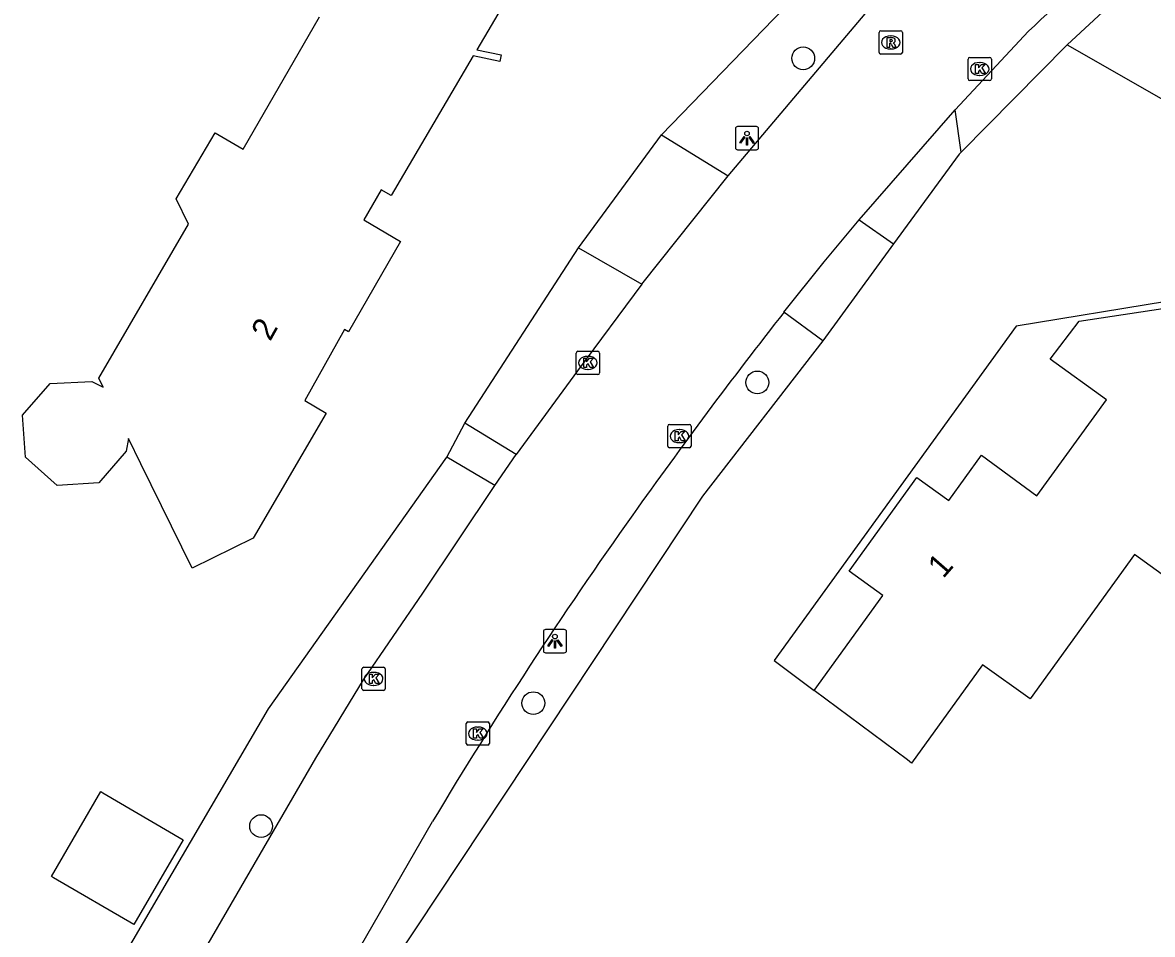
# Model space of a CAD drawing. Extents: x 157321 to 158827, y 386650 to 388532.
# Drawn here: x 158426.6 to 158475.18, y 387171.85 to 387211.05 of the extents above; entities that cross this region are included whole.
import ezdxf

# ---------------------------------------------------------------- set-up
doc = ezdxf.new("R2010")
doc.units = 0
for name, color, linetype in [('IMGEO_Berm_groen', 7, 'Continuous'), ('IMGEO_Boom', 7, 'Continuous'), ('IMGEO_Kolk', 7, 'Continuous'), ('IMGEO_Lichtpunt', 7, 'Continuous'), ('IMGEO_Pand', 7, 'Continuous'), ('IMGEO_Pand_nummerreeks', 7, 'Continuous'), ('IMGEO_Pand_overbouw', 7, 'Continuous'), ('IMGEO_Rijbaan_lokaal_gesloten', 7, 'Continuous'), ('IMGEO_Rioolput', 7, 'Continuous'), ('IMGEO_Voetpad_open', 7, 'Continuous')]:
    doc.layers.add(name, color=color, linetype=linetype)

msp = doc.modelspace()

# ---------------------------------------------------------------- linework, layer by layer
at = {"layer": 'IMGEO_Berm_groen'}
for points in [[(158454.067, 387206.217), (158461.527, 387213.927)], [(158471.519, 387210.09), (158478.966, 387205.829), (158476.406, 387209.233)], [(158466.951, 387205.475), (158466.868, 387205.392), (158464.053, 387201.532)], [(158445.62, 387193.82), (158450.501, 387201.364)], [(158461.003, 387197.37), (158455.829, 387190.685), (158441.629, 387169.283)], [(158428.446, 387166.623), (158437.164, 387181.544), (158441.038, 387187.009), (158444.835, 387192.366)]]:
    msp.add_lwpolyline(points, dxfattribs=at)
at = {"layer": 'IMGEO_Boom'}
for centre in [(158460.165, 387209.512), (158458.191, 387195.578), (158448.558, 387181.791), (158436.852, 387176.504)]:
    msp.add_circle(centre, 0.489, dxfattribs=at)
at = {"layer": 'IMGEO_Kolk'}
for p, q in [((158467.255, 387208.627), (158467.255, 387209.479)), ((158467.33, 387209.553), (158468.182, 387209.553)), ((158467.743, 387209.333), (158467.768, 387209.333)), ((158468.256, 387209.479), (158468.256, 387208.627)), ((158467.766, 387208.773), (158467.741, 387208.773)), ((158468.182, 387208.553), (158467.33, 387208.553)), ((158450.404, 387195.991), (158450.404, 387196.843)), ((158450.479, 387196.917), (158451.331, 387196.917)), ((158450.892, 387196.697), (158450.917, 387196.697)), ((158451.405, 387196.843), (158451.405, 387195.991)), ((158450.915, 387196.137), (158450.89, 387196.137)), ((158451.331, 387195.917), (158450.479, 387195.917)), ((158454.341, 387192.845), (158454.341, 387193.697)), ((158454.416, 387193.771), (158455.268, 387193.771)), ((158455.342, 387193.697), (158455.342, 387192.845)), ((158454.829, 387193.551), (158454.854, 387193.551)), ((158455.268, 387192.771), (158454.416, 387192.771)), ((158454.852, 387192.991), (158454.827, 387192.991)), ((158441.191, 387182.409), (158441.191, 387183.261)), ((158441.266, 387183.335), (158442.118, 387183.335)), ((158441.679, 387183.115), (158441.704, 387183.115)), ((158442.192, 387183.261), (158442.192, 387182.409)), ((158441.702, 387182.555), (158441.677, 387182.555)), ((158442.118, 387182.335), (158441.266, 387182.335)), ((158445.67, 387180.059), (158445.67, 387180.911)), ((158445.745, 387180.985), (158446.597, 387180.985)), ((158446.158, 387180.765), (158446.183, 387180.765)), ((158446.671, 387180.911), (158446.671, 387180.059)), ((158446.181, 387180.205), (158446.156, 387180.205)), ((158446.597, 387179.985), (158445.745, 387179.985))]:
    msp.add_line(p, q, dxfattribs=at)
for points in [[(158467.255, 387208.627), (158467.255, 387209.479)], [(158467.33, 387209.553), (158468.182, 387209.553)], [(158467.576, 387209.253), (158467.699, 387209.253), (158467.699, 387209.102), (158467.829, 387209.253), (158467.993, 387209.253), (158467.847, 387209.102), (158468, 387208.853), (158467.848, 387208.853), (158467.763, 387209.017), (158467.699, 387208.95), (158467.699, 387208.853), (158467.576, 387208.853), (158467.576, 387209.253)], [(158468.256, 387209.479), (158468.256, 387208.627)], [(158468.182, 387208.553), (158467.33, 387208.553)], [(158450.404, 387195.991), (158450.404, 387196.843)], [(158450.479, 387196.917), (158451.331, 387196.917)], [(158450.725, 387196.617), (158450.848, 387196.617), (158450.848, 387196.466), (158450.978, 387196.617), (158451.142, 387196.617), (158450.996, 387196.466), (158451.149, 387196.217), (158450.997, 387196.217), (158450.912, 387196.381), (158450.848, 387196.314), (158450.848, 387196.217), (158450.725, 387196.217), (158450.725, 387196.617)], [(158451.405, 387196.843), (158451.405, 387195.991)], [(158451.331, 387195.917), (158450.479, 387195.917)], [(158454.341, 387192.845), (158454.341, 387193.697)], [(158454.416, 387193.771), (158455.268, 387193.771)], [(158455.342, 387193.697), (158455.342, 387192.845)], [(158454.662, 387193.471), (158454.785, 387193.471), (158454.785, 387193.32), (158454.915, 387193.471), (158455.079, 387193.471), (158454.933, 387193.32), (158455.086, 387193.071), (158454.934, 387193.071), (158454.849, 387193.235), (158454.785, 387193.168), (158454.785, 387193.071), (158454.662, 387193.071), (158454.662, 387193.471)], [(158455.268, 387192.771), (158454.416, 387192.771)], [(158441.191, 387182.409), (158441.191, 387183.261)], [(158441.266, 387183.335), (158442.118, 387183.335)], [(158441.512, 387183.035), (158441.635, 387183.035), (158441.635, 387182.884), (158441.765, 387183.035), (158441.929, 387183.035), (158441.783, 387182.884), (158441.936, 387182.635), (158441.784, 387182.635), (158441.699, 387182.799), (158441.635, 387182.732), (158441.635, 387182.635), (158441.512, 387182.635), (158441.512, 387183.035)], [(158442.192, 387183.261), (158442.192, 387182.409)], [(158442.118, 387182.335), (158441.266, 387182.335)], [(158445.67, 387180.059), (158445.67, 387180.911)], [(158445.745, 387180.985), (158446.597, 387180.985)], [(158445.991, 387180.685), (158446.114, 387180.685), (158446.114, 387180.534), (158446.244, 387180.685), (158446.408, 387180.685), (158446.262, 387180.534), (158446.415, 387180.285), (158446.263, 387180.285), (158446.178, 387180.449), (158446.114, 387180.382), (158446.114, 387180.285), (158445.991, 387180.285), (158445.991, 387180.685)], [(158446.671, 387180.911), (158446.671, 387180.059)], [(158446.597, 387179.985), (158445.745, 387179.985)]]:
    msp.add_lwpolyline(points, dxfattribs=at)
for centre, start, end in [((158467.332, 387209.477), 91.552, 178.448), ((158467.332, 387209.477), 91.552, 178.448), ((158468.18, 387209.477), 1.552, 88.448), ((158468.18, 387209.477), 1.552, 88.448), ((158467.332, 387208.629), 181.552, 268.448), ((158467.332, 387208.629), 181.552, 268.448), ((158468.18, 387208.629), 271.552, 358.448), ((158468.18, 387208.629), 271.552, 358.448), ((158450.481, 387196.841), 91.552, 178.448), ((158450.481, 387196.841), 91.552, 178.448), ((158451.329, 387196.841), 1.552, 88.448), ((158451.329, 387196.841), 1.552, 88.448), ((158450.481, 387195.993), 181.552, 268.448), ((158450.481, 387195.993), 181.552, 268.448), ((158451.329, 387195.993), 271.552, 358.448), ((158451.329, 387195.993), 271.552, 358.448), ((158454.418, 387193.695), 91.552, 178.448), ((158454.418, 387193.695), 91.552, 178.448), ((158455.266, 387193.695), 1.552, 88.448), ((158455.266, 387193.695), 1.552, 88.448), ((158454.418, 387192.847), 181.552, 268.448), ((158454.418, 387192.847), 181.552, 268.448), ((158455.266, 387192.847), 271.552, 358.448), ((158455.266, 387192.847), 271.552, 358.448), ((158441.268, 387183.259), 91.552, 178.448), ((158441.268, 387183.259), 91.552, 178.448), ((158442.116, 387183.259), 1.552, 88.448), ((158442.116, 387183.259), 1.552, 88.448), ((158441.268, 387182.411), 181.552, 268.448), ((158441.268, 387182.411), 181.552, 268.448), ((158442.116, 387182.411), 271.552, 358.448), ((158442.116, 387182.411), 271.552, 358.448), ((158445.747, 387180.909), 91.552, 178.448), ((158445.747, 387180.909), 91.552, 178.448), ((158446.595, 387180.909), 1.552, 88.448), ((158446.595, 387180.909), 1.552, 88.448), ((158445.747, 387180.061), 181.552, 268.448), ((158445.747, 387180.061), 181.552, 268.448), ((158446.595, 387180.061), 271.552, 358.448), ((158446.595, 387180.061), 271.552, 358.448)]:
    msp.add_arc(centre, 0.0765, start, end, dxfattribs=at)
for centre, major_axis, ratio, start_param, end_param in [((158467.742, 387209.053), (-0.387, 0.002), 0.722429, 4.712389, 7.853982), ((158467.767, 387209.053), (-0.39, 0.002), 0.717154, 1.570796, 4.712389), ((158450.891, 387196.417), (-0.387, 0.002), 0.722429, 4.712389, 7.853982), ((158450.916, 387196.417), (-0.39, 0.002), 0.717154, 1.570796, 4.712389), ((158454.828, 387193.271), (-0.387, 0.002), 0.722429, 4.712389, 7.853982), ((158454.853, 387193.271), (-0.39, 0.002), 0.717154, 1.570796, 4.712389), ((158441.678, 387182.835), (-0.387, 0.002), 0.722429, 4.712389, 7.853982), ((158441.703, 387182.835), (-0.39, 0.002), 0.717154, 1.570796, 4.712389), ((158446.157, 387180.485), (-0.387, 0.002), 0.722429, 4.712389, 7.853982), ((158446.182, 387180.485), (-0.39, 0.002), 0.717154, 1.570796, 4.712389)]:
    msp.add_ellipse(centre, major_axis=major_axis, ratio=ratio, start_param=start_param, end_param=end_param, dxfattribs=at)
at = {"layer": 'IMGEO_Lichtpunt'}
for p, q in [((158457.248, 387206.483), (158457.248, 387205.676)), ((158457.248, 387206.483), (158457.248, 387205.676)), ((158458.15, 387206.578), (158457.342, 387206.578)), ((158458.15, 387206.578), (158457.342, 387206.578)), ((158458.244, 387205.676), (158458.244, 387206.483)), ((158458.244, 387205.676), (158458.244, 387206.483)), ((158457.342, 387205.582), (158458.15, 387205.582)), ((158457.342, 387205.582), (158458.15, 387205.582)), ((158449.892, 387184.951), (158449.084, 387184.951)), ((158449.892, 387184.951), (158449.084, 387184.951)), ((158448.99, 387184.856), (158448.99, 387184.049)), ((158448.99, 387184.856), (158448.99, 387184.049)), ((158449.986, 387184.049), (158449.986, 387184.856)), ((158449.986, 387184.049), (158449.986, 387184.856)), ((158449.084, 387183.955), (158449.892, 387183.955)), ((158449.084, 387183.955), (158449.892, 387183.955))]:
    msp.add_line(p, q, dxfattribs=at)
for points in [[(158457.622, 387206.147), (158457.661, 387206.119), (158457.473, 387205.857), (158457.435, 387205.884), (158457.622, 387206.147)], [(158457.724, 387206.099), (158457.771, 387206.099), (158457.771, 387205.777), (158457.724, 387205.777), (158457.724, 387206.099)], [(158457.834, 387206.119), (158457.872, 387206.146), (158458.059, 387205.884), (158458.02, 387205.856), (158457.834, 387206.119)], [(158449.364, 387184.52), (158449.403, 387184.492), (158449.215, 387184.23), (158449.177, 387184.257), (158449.364, 387184.52)], [(158449.466, 387184.472), (158449.513, 387184.472), (158449.513, 387184.15), (158449.466, 387184.15), (158449.466, 387184.472)], [(158449.576, 387184.492), (158449.614, 387184.519), (158449.801, 387184.257), (158449.762, 387184.229), (158449.576, 387184.492)]]:
    msp.add_lwpolyline(points, dxfattribs=at)
for centre in [(158457.747, 387206.281), (158449.489, 387184.654)]:
    msp.add_circle(centre, 0.0994, dxfattribs=at)
for centre, start, end in [((158457.342, 387206.483), 90, 180), ((158457.342, 387206.483), 90, 180), ((158458.15, 387206.483), 0, 90), ((158458.15, 387206.483), 0, 90), ((158457.342, 387205.676), 180, 270), ((158457.342, 387205.676), 180, 270), ((158458.15, 387205.676), 270, 0), ((158458.15, 387205.676), 270, 360), ((158449.084, 387184.856), 90, 180), ((158449.084, 387184.856), 90, 180), ((158449.892, 387184.856), 0, 90), ((158449.892, 387184.856), 0, 90), ((158449.084, 387184.049), 180, 270), ((158449.084, 387184.049), 180, 270), ((158449.892, 387184.049), 270, 0), ((158449.892, 387184.049), 270, 360)]:
    msp.add_arc(centre, 0.0946, start, end, dxfattribs=at)
at = {"layer": 'IMGEO_Pand'}
for points in [[(158448.589, 387214.07), (158446.129, 387209.883), (158447.17, 387209.665), (158447.12, 387209.38), (158445.978, 387209.625), (158442.445, 387203.61), (158442.022, 387203.858), (158441.263, 387202.564), (158442.852, 387201.631), (158440.607, 387197.76), (158440.433, 387197.858), (158438.727, 387194.799), (158439.655, 387194.262), (158436.517, 387188.877), (158433.882, 387187.588), (158431.68, 387192.078), (158431.148, 387193.163), (158431.045, 387192.624), (158429.877, 387191.255), (158428.08, 387191.153), (158426.719, 387192.361), (158426.596, 387194.177)], [(158426.596, 387194.177), (158427.775, 387195.537), (158429.573, 387195.624), (158430.064, 387195.373), (158429.87, 387195.768), (158433.732, 387202.377), (158433.199, 387203.476), (158434.874, 387206.315), (158436.081, 387205.609), (158439.366, 387211.296)], [(158467.881, 387183.444), (158464.827, 387179.217), (158464.646, 387179.352), (158460.637, 387182.34), (158463.592, 387186.419), (158462.141, 387187.47), (158465.051, 387191.491), (158466.423, 387190.499), (158467.831, 387192.447), (158470.209, 387190.698), (158473.204, 387194.833), (158470.789, 387196.582), (158472.038, 387198.21), (158476.095, 387198.828), (158480.229, 387195.841), (158479.889, 387195.371), (158481.195, 387194.429), (158481.534, 387194.899), (158486.924, 387191.004), (158483.996, 387186.952), (158481.292, 387183.209), (158474.408, 387188.182), (158469.921, 387181.97), (158467.881, 387183.444)], [(158430.049, 387177.934), (158433.507, 387175.92), (158431.382, 387172.271), (158427.924, 387174.285), (158427.834, 387174.337), (158429.959, 387177.986), (158430.049, 387177.934)]]:
    msp.add_lwpolyline(points, dxfattribs=at)
at = {"layer": 'IMGEO_Pand_overbouw'}
msp.add_lwpolyline([(158460.637, 387182.34), (158463.592, 387186.419), (158462.141, 387187.47), (158465.051, 387191.491), (158466.423, 387190.499), (158467.831, 387192.447), (158470.209, 387190.698), (158473.204, 387194.833), (158470.789, 387196.582), (158472.038, 387198.21), (158476.095, 387198.828), (158475.786, 387199.052), (158469.321, 387197.997), (158458.917, 387183.622)], close=True, dxfattribs=at)
at = {"layer": 'IMGEO_Rijbaan_lokaal_gesloten'}
for points in [[(158456.939, 387204.464), (158463.694, 387212.46)], [(158466.7, 387207.294), (158469.851, 387210.676)], [(158462.567, 387202.573), (158466.7, 387207.294)], [(158453.222, 387199.805), (158456.939, 387204.464)], [(158459.338, 387198.597), (158461.06, 387200.762), (158462.567, 387202.573)], [(158453.222, 387199.805), (158450.454, 387196.074), (158447.826, 387192.483)], [(158446.903, 387191.144), (158447.826, 387192.483)], [(158430.935, 387165.174), (158439.201, 387179.419), (158441.249, 387182.786), (158443.809, 387186.515), (158446.903, 387191.144)], [(158440.369, 387170.005), (158444.227, 387176.702)]]:
    msp.add_lwpolyline(points, dxfattribs=at)
for centre, radius, start, end in [((158521.366, 387156.276), 74.921, 128.95431, 133.4396), ((158636.86, 387059.257), 225.676, 141.87091, 144.62975), ((158614.46, 387074.976), 198.312, 144.58691, 149.13874)]:
    msp.add_arc(centre, radius, start, end, dxfattribs=at)
at = {"layer": 'IMGEO_Rioolput'}
for p, q in [((158463.503, 387210.694), (158464.355, 387210.694)), ((158463.428, 387209.768), (158463.428, 387210.62)), ((158463.916, 387210.474), (158463.941, 387210.474)), ((158464.429, 387210.62), (158464.429, 387209.768)), ((158463.939, 387209.914), (158463.914, 387209.914)), ((158464.355, 387209.694), (158463.503, 387209.694))]:
    msp.add_line(p, q, dxfattribs=at)
for points in [[(158463.503, 387210.694), (158464.355, 387210.694)], [(158463.428, 387209.768), (158463.428, 387210.62)], [(158464.017, 387210.392), (158463.765, 387210.394), (158463.765, 387209.994)], [(158463.943, 387210.313), (158463.889, 387210.313), (158463.889, 387210.232)], [(158463.889, 387210.232), (158463.941, 387210.232)], [(158464.429, 387210.62), (158464.429, 387209.768)], [(158463.765, 387209.994), (158463.889, 387209.994), (158463.889, 387210.156), (158463.9, 387210.156)], [(158463.947, 387210.127), (158464.018, 387209.994), (158464.158, 387209.994), (158464.093, 387210.12)], [(158464.355, 387209.694), (158463.503, 387209.694)]]:
    msp.add_lwpolyline(points, dxfattribs=at)
for centre, radius, start, end in [((158463.505, 387210.618), 0.0765, 91.552, 178.448), ((158463.505, 387210.618), 0.0765, 91.552, 178.448), ((158464.353, 387210.618), 0.0765, 1.552, 88.448), ((158464.353, 387210.618), 0.0765, 1.552, 88.448), ((158463.925, 387210.421), 0.19, 274.7715, 282.9687), ((158463.949, 387210.217), 0.0964, 77.0061, 93.1865), ((158463.963, 387210.274), 0.0378, 276.6634, 79.6772), ((158464.016, 387210.282), 0.109, 350.3612, 89.416), ((158464.014, 387210.282), 0.112, 277.5842, 350.9817), ((158463.505, 387209.77), 0.0765, 181.552, 268.448), ((158463.505, 387209.77), 0.0765, 181.552, 268.448), ((158463.899, 387210.103), 0.0533, 26.0293, 88.6989), ((158463.998, 387210.067), 0.108, 29.5134, 73.7905), ((158464.353, 387209.77), 0.0765, 271.552, 358.448), ((158464.353, 387209.77), 0.0765, 271.552, 358.448)]:
    msp.add_arc(centre, radius, start, end, dxfattribs=at)
for centre, major_axis, ratio, start_param, end_param in [((158463.915, 387210.194), (-0.387, 0.002), 0.722429, 4.712389, 7.853982), ((158463.94, 387210.194), (-0.39, 0.002), 0.717154, 1.570796, 4.712389)]:
    msp.add_ellipse(centre, major_axis=major_axis, ratio=ratio, start_param=start_param, end_param=end_param, dxfattribs=at)
at = {"layer": 'IMGEO_Voetpad_open'}
for points in [[(158474.263, 387214.538), (158474.568, 387212.924), (158471.519, 387210.09)], [(158471.519, 387210.09), (158466.951, 387205.475)], [(158466.951, 387205.475), (158466.7, 387207.294)], [(158450.501, 387201.364), (158454.067, 387206.217)], [(158454.067, 387206.217), (158456.939, 387204.464)], [(158462.567, 387202.573), (158464.053, 387201.532)], [(158464.053, 387201.532), (158461.003, 387197.37)], [(158450.501, 387201.364), (158453.222, 387199.805)], [(158461.003, 387197.37), (158459.338, 387198.597)], [(158444.835, 387192.366), (158445.62, 387193.82)], [(158447.826, 387192.483), (158445.62, 387193.82)], [(158446.903, 387191.144), (158444.835, 387192.366)]]:
    msp.add_lwpolyline(points, dxfattribs=at)

# ---------------------------------------------------------------- texts
at = {"layer": 'IMGEO_Pand_nummerreeks'}
for s, rotation, p in [('2', 60.8517, (158437.244, 387197.314)), ('1', 48.9147, (158466.185, 387187.117))]:
    msp.add_text(s, height=1, rotation=rotation, dxfattribs=at).set_placement(p)

doc.saveas('drawing.dxf')
